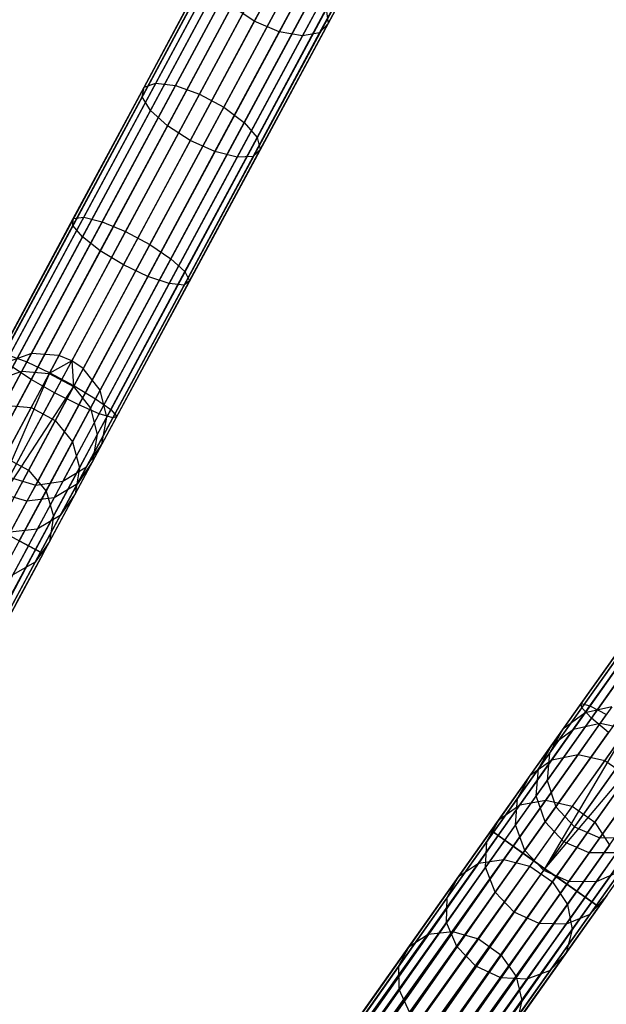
# Model space of a CAD drawing. Extents: x -102 to 102, y -101 to 102.
# Tile 466 of 481: x 38.68 to 47.52, y 63.78 to 78.64. Entities that reach past the tile are written whole.
import ezdxf

# ---------------------------------------------------------------- set-up
doc = ezdxf.new("R2010")
doc.units = 0
doc.header["$LTSCALE"] = 25.4
doc.layers.get('0').update_dxf_attribs({"linetype": 'CONTINUOUS'})

# ---------------------------------------------------------------- blocks, each defined once
blk = doc.blocks.new('NL2500011659_STL')
at = {"color": 0}
for p, q in [((47.459, 89.619, -28.952), (38.857, 73.602, -288.952)), ((47.459, 89.619, -28.952), (38.857, 73.602, -288.952)), ((47.068, 89.479, -28.93), (38.466, 73.462, -288.93)), ((47.068, 89.479, -28.93), (38.466, 73.462, -288.93)), ((47.873, 89.588, -28.963), (39.272, 73.571, -288.963)), ((47.873, 89.588, -28.963), (39.272, 73.571, -288.963)), ((48.067, 89.509, -28.965), (39.465, 73.492, -288.965)), ((48.067, 89.509, -28.965), (39.465, 73.492, -288.965)), ((48.239, 89.392, -28.963), (39.638, 73.374, -288.963)), ((48.239, 89.392, -28.963), (39.638, 73.374, -288.963)), ((46.768, 89.193, -28.902), (38.167, 73.175, -288.902)), ((46.768, 89.193, -28.902), (38.167, 73.175, -288.902)), ((48.494, 89.063, -28.952), (39.893, 73.046, -288.952)), ((48.494, 89.063, -28.952), (39.893, 73.046, -288.952)), ((46.611, 88.809, -28.874), (38.01, 72.791, -288.874)), ((46.611, 88.809, -28.874), (38.01, 72.791, -288.874)), ((48.594, 88.66, -28.93), (39.992, 72.642, -288.93)), ((48.594, 88.66, -28.93), (39.992, 72.642, -288.93)), ((46.624, 88.394, -28.848), (38.023, 72.376, -288.848)), ((46.624, 88.394, -28.848), (38.023, 72.376, -288.848)), ((48.52, 88.252, -28.902), (39.919, 72.234, -288.902)), ((48.52, 88.252, -28.902), (39.919, 72.234, -288.902)), ((46.805, 88.02, -28.831), (38.204, 72.002, -288.831)), ((46.805, 88.02, -28.831), (38.204, 72.002, -288.831)), ((48.287, 87.909, -28.874), (39.685, 71.891, -288.874)), ((48.287, 87.909, -28.874), (39.685, 71.891, -288.874)), ((47.123, 87.751, -28.825), (38.521, 71.734, -288.825)), ((47.123, 87.751, -28.825), (38.521, 71.734, -288.825)), ((47.934, 87.691, -28.848), (39.332, 71.673, -288.848)), ((47.934, 87.691, -28.848), (39.332, 71.673, -288.848)), ((47.522, 87.635, -28.831), (38.921, 71.617, -288.831)), ((47.522, 87.635, -28.831), (38.921, 71.617, -288.831)), ((57.708, 83.019, -28.93), (47.203, 68.18, -288.93)), ((57.708, 83.019, -28.93), (47.203, 68.18, -288.93)), ((57.375, 82.771, -28.902), (46.87, 67.932, -288.902)), ((57.375, 82.771, -28.902), (46.87, 67.932, -288.902)), ((57.172, 82.409, -28.874), (46.668, 67.57, -288.874)), ((57.172, 82.409, -28.874), (46.668, 67.57, -288.874)), ((57.134, 81.996, -28.848), (46.63, 67.157, -288.848)), ((57.134, 81.996, -28.848), (46.63, 67.157, -288.848)), ((57.268, 81.603, -28.831), (46.763, 66.763, -288.831)), ((57.268, 81.603, -28.831), (46.763, 66.763, -288.831)), ((57.55, 81.297, -28.825), (47.046, 66.458, -288.825)), ((57.55, 81.297, -28.825), (47.046, 66.458, -288.825)), ((57.932, 81.133, -28.831), (47.427, 66.293, -288.831)), ((57.932, 81.133, -28.831), (47.427, 66.293, -288.831)), ((43.126, 80.309, -11.669), (42.217, 78.615, -10.549)), ((43.126, 80.309, -11.669), (42.217, 78.615, -10.549)), ((43.329, 78.584, -9.564), (44.292, 80.377, -10.749)), ((43.329, 78.584, -9.564), (44.292, 80.377, -10.749)), ((42.593, 78.457, -10.472), (43.507, 80.159, -11.597)), ((42.593, 78.457, -10.472), (43.507, 80.159, -11.597)), ((42.942, 78.395, -10.254), (43.868, 80.119, -11.394)), ((42.942, 78.395, -10.254), (43.868, 80.119, -11.394)), ((43.202, 78.44, -9.933), (44.145, 80.196, -11.094)), ((43.202, 78.44, -9.933), (44.145, 80.196, -11.094)), ((40.555, 77.623, -8.625), (41.577, 79.525, -9.564)), ((40.555, 77.623, -8.625), (41.577, 79.525, -9.564)), ((40.733, 77.682, -8.254), (41.774, 79.622, -9.211)), ((40.733, 77.682, -8.254), (41.774, 79.622, -9.211)), ((41.028, 77.644, -7.964), (42.085, 79.613, -8.936)), ((41.028, 77.644, -7.964), (42.085, 79.613, -8.936)), ((41.39, 77.516, -7.805), (42.456, 79.501, -8.785)), ((41.39, 77.516, -7.805), (42.456, 79.501, -8.785)), ((40.526, 77.477, -9.013), (41.526, 79.34, -9.933)), ((40.526, 77.477, -9.013), (41.526, 79.34, -9.933)), ((41.757, 77.319, -7.805), (42.823, 79.304, -8.785)), ((41.757, 77.319, -7.805), (42.823, 79.304, -8.785)), ((40.65, 77.269, -9.351), (41.633, 79.098, -10.254)), ((40.65, 77.269, -9.351), (41.633, 79.098, -10.254)), ((42.064, 77.088, -7.964), (43.121, 79.057, -8.936)), ((42.064, 77.088, -7.964), (43.121, 79.057, -8.936)), ((40.907, 77.036, -9.581), (41.877, 78.842, -10.472)), ((40.907, 77.036, -9.581), (41.877, 78.842, -10.472)), ((42.217, 78.615, -10.549), (41.877, 78.842, -10.472)), ((42.217, 78.615, -10.549), (41.877, 78.842, -10.472)), ((42.259, 76.863, -8.254), (43.3, 78.803, -9.211)), ((42.259, 76.863, -8.254), (43.3, 78.803, -9.211)), ((43.3, 78.803, -9.211), (43.329, 78.584, -9.564)), ((43.3, 78.803, -9.211), (43.329, 78.584, -9.564)), ((42.217, 78.615, -10.549), (41.251, 76.817, -9.662)), ((42.217, 78.615, -10.549), (41.251, 76.817, -9.662)), ((42.593, 78.457, -10.472), (42.217, 78.615, -10.549)), ((42.593, 78.457, -10.472), (42.217, 78.615, -10.549)), ((41.624, 76.651, -9.581), (42.593, 78.457, -10.472)), ((41.624, 76.651, -9.581), (42.593, 78.457, -10.472)), ((42.307, 76.682, -8.625), (43.329, 78.584, -9.564)), ((42.307, 76.682, -8.625), (43.329, 78.584, -9.564)), ((42.942, 78.395, -10.254), (42.593, 78.457, -10.472)), ((42.942, 78.395, -10.254), (42.593, 78.457, -10.472)), ((43.329, 78.584, -9.564), (43.202, 78.44, -9.933)), ((43.329, 78.584, -9.564), (43.202, 78.44, -9.933)), ((41.96, 76.566, -9.351), (42.942, 78.395, -10.254)), ((41.96, 76.566, -9.351), (42.942, 78.395, -10.254)), ((42.202, 76.577, -9.013), (43.202, 78.44, -9.933)), ((42.202, 76.577, -9.013), (43.202, 78.44, -9.933)), ((43.202, 78.44, -9.933), (42.942, 78.395, -10.254)), ((43.202, 78.44, -9.933), (42.942, 78.395, -10.254)), ((39.488, 75.637, -7.945), (40.555, 77.623, -8.625)), ((39.488, 75.637, -7.945), (40.555, 77.623, -8.625)), ((39.645, 75.657, -7.56), (40.733, 77.682, -8.254)), ((39.645, 75.657, -7.56), (40.733, 77.682, -8.254)), ((39.924, 75.589, -7.26), (41.028, 77.644, -7.964)), ((39.924, 75.589, -7.26), (41.028, 77.644, -7.964)), ((40.526, 77.477, -9.013), (40.555, 77.623, -8.625)), ((40.526, 77.477, -9.013), (40.555, 77.623, -8.625)), ((40.555, 77.623, -8.625), (40.733, 77.682, -8.254)), ((40.555, 77.623, -8.625), (40.733, 77.682, -8.254)), ((40.733, 77.682, -8.254), (41.028, 77.644, -7.964)), ((40.733, 77.682, -8.254), (41.028, 77.644, -7.964)), ((41.028, 77.644, -7.964), (41.39, 77.516, -7.805)), ((41.028, 77.644, -7.964), (41.39, 77.516, -7.805)), ((39.481, 75.532, -8.347), (40.526, 77.477, -9.013)), ((39.481, 75.532, -8.347), (40.526, 77.477, -9.013)), ((40.277, 75.443, -7.095), (41.39, 77.516, -7.805)), ((40.277, 75.443, -7.095), (41.39, 77.516, -7.805)), ((40.65, 77.269, -9.351), (40.526, 77.477, -9.013)), ((40.65, 77.269, -9.351), (40.526, 77.477, -9.013)), ((41.39, 77.516, -7.805), (41.757, 77.319, -7.805)), ((41.39, 77.516, -7.805), (41.757, 77.319, -7.805)), ((39.625, 75.36, -8.698), (40.65, 77.269, -9.351)), ((39.625, 75.36, -8.698), (40.65, 77.269, -9.351)), ((40.644, 75.247, -7.095), (41.757, 77.319, -7.805)), ((40.644, 75.247, -7.095), (41.757, 77.319, -7.805)), ((40.907, 77.036, -9.581), (40.65, 77.269, -9.351)), ((40.907, 77.036, -9.581), (40.65, 77.269, -9.351)), ((41.757, 77.319, -7.805), (42.064, 77.088, -7.964)), ((41.757, 77.319, -7.805), (42.064, 77.088, -7.964)), ((39.894, 75.15, -8.935), (40.907, 77.036, -9.581)), ((39.894, 75.15, -8.935), (40.907, 77.036, -9.581)), ((41.251, 76.817, -9.662), (40.907, 77.036, -9.581)), ((41.251, 76.817, -9.662), (40.907, 77.036, -9.581)), ((40.96, 75.032, -7.26), (42.064, 77.088, -7.964)), ((40.96, 75.032, -7.26), (42.064, 77.088, -7.964)), ((42.064, 77.088, -7.964), (42.259, 76.863, -8.254)), ((42.064, 77.088, -7.964), (42.259, 76.863, -8.254)), ((41.171, 74.838, -7.56), (42.259, 76.863, -8.254)), ((41.171, 74.838, -7.56), (42.259, 76.863, -8.254)), ((42.259, 76.863, -8.254), (42.307, 76.682, -8.625)), ((42.259, 76.863, -8.254), (42.307, 76.682, -8.625)), ((41.251, 76.817, -9.662), (40.243, 74.94, -9.019)), ((41.251, 76.817, -9.662), (40.243, 74.94, -9.019)), ((41.241, 74.696, -7.945), (42.307, 76.682, -8.625)), ((41.241, 74.696, -7.945), (42.307, 76.682, -8.625)), ((41.624, 76.651, -9.581), (41.251, 76.817, -9.662)), ((41.624, 76.651, -9.581), (41.251, 76.817, -9.662)), ((42.307, 76.682, -8.625), (42.202, 76.577, -9.013)), ((42.307, 76.682, -8.625), (42.202, 76.577, -9.013)), ((40.611, 74.766, -8.935), (41.624, 76.651, -9.581)), ((40.611, 74.766, -8.935), (41.624, 76.651, -9.581)), ((40.934, 74.656, -8.698), (41.96, 76.566, -9.351)), ((40.934, 74.656, -8.698), (41.96, 76.566, -9.351)), ((41.157, 74.632, -8.347), (42.202, 76.577, -9.013)), ((41.157, 74.632, -8.347), (42.202, 76.577, -9.013)), ((41.96, 76.566, -9.351), (41.624, 76.651, -9.581)), ((41.96, 76.566, -9.351), (41.624, 76.651, -9.581)), ((42.202, 76.577, -9.013), (41.96, 76.566, -9.351)), ((42.202, 76.577, -9.013), (41.96, 76.566, -9.351)), ((38.392, 73.594, -7.533), (39.488, 75.637, -7.945)), ((38.392, 73.594, -7.533), (39.488, 75.637, -7.945)), ((38.527, 73.574, -7.141), (39.645, 75.657, -7.56)), ((38.527, 73.574, -7.141), (39.645, 75.657, -7.56)), ((39.481, 75.532, -8.347), (39.488, 75.637, -7.945)), ((39.481, 75.532, -8.347), (39.488, 75.637, -7.945)), ((39.488, 75.637, -7.945), (39.645, 75.657, -7.56)), ((39.488, 75.637, -7.945), (39.645, 75.657, -7.56)), ((39.645, 75.657, -7.56), (39.924, 75.589, -7.26)), ((39.645, 75.657, -7.56), (39.924, 75.589, -7.26)), ((38.407, 73.531, -7.944), (39.481, 75.532, -8.347)), ((38.407, 73.531, -7.944), (39.481, 75.532, -8.347)), ((38.789, 73.475, -6.834), (39.924, 75.589, -7.26)), ((38.789, 73.475, -6.834), (39.924, 75.589, -7.26)), ((39.625, 75.36, -8.698), (39.481, 75.532, -8.347)), ((39.625, 75.36, -8.698), (39.481, 75.532, -8.347)), ((39.924, 75.589, -7.26), (40.277, 75.443, -7.095)), ((39.924, 75.589, -7.26), (40.277, 75.443, -7.095)), ((38.57, 73.396, -8.302), (39.625, 75.36, -8.698)), ((38.57, 73.396, -8.302), (39.625, 75.36, -8.698)), ((39.133, 73.312, -6.666), (40.277, 75.443, -7.095)), ((39.133, 73.312, -6.666), (40.277, 75.443, -7.095)), ((39.894, 75.15, -8.935), (39.625, 75.36, -8.698)), ((39.894, 75.15, -8.935), (39.625, 75.36, -8.698)), ((40.277, 75.443, -7.095), (40.644, 75.247, -7.095)), ((40.277, 75.443, -7.095), (40.644, 75.247, -7.095)), ((39.499, 73.115, -6.666), (40.644, 75.247, -7.095)), ((39.499, 73.115, -6.666), (40.644, 75.247, -7.095)), ((40.644, 75.247, -7.095), (40.96, 75.032, -7.26)), ((40.644, 75.247, -7.095), (40.96, 75.032, -7.26)), ((38.853, 73.211, -8.544), (39.894, 75.15, -8.935)), ((38.853, 73.211, -8.544), (39.894, 75.15, -8.935)), ((40.243, 74.94, -9.019), (39.894, 75.15, -8.935)), ((40.243, 74.94, -9.019), (39.894, 75.15, -8.935)), ((40.243, 74.94, -9.019), (39.207, 73.01, -8.63)), ((40.243, 74.94, -9.019), (39.207, 73.01, -8.63)), ((39.825, 72.918, -6.834), (40.96, 75.032, -7.26)), ((39.825, 72.918, -6.834), (40.96, 75.032, -7.26)), ((40.611, 74.766, -8.935), (40.243, 74.94, -9.019)), ((40.611, 74.766, -8.935), (40.243, 74.94, -9.019)), ((40.96, 75.032, -7.26), (41.171, 74.838, -7.56)), ((40.96, 75.032, -7.26), (41.171, 74.838, -7.56)), ((39.57, 72.827, -8.544), (40.611, 74.766, -8.935)), ((39.57, 72.827, -8.544), (40.611, 74.766, -8.935)), ((40.053, 72.755, -7.141), (41.171, 74.838, -7.56)), ((40.053, 72.755, -7.141), (41.171, 74.838, -7.56)), ((40.934, 74.656, -8.698), (40.611, 74.766, -8.935)), ((40.934, 74.656, -8.698), (40.611, 74.766, -8.935)), ((41.171, 74.838, -7.56), (41.241, 74.696, -7.945)), ((41.171, 74.838, -7.56), (41.241, 74.696, -7.945)), ((39.88, 72.693, -8.302), (40.934, 74.656, -8.698)), ((39.88, 72.693, -8.302), (40.934, 74.656, -8.698)), ((40.083, 72.631, -7.944), (41.157, 74.632, -8.347)), ((40.083, 72.631, -7.944), (41.157, 74.632, -8.347)), ((40.144, 72.653, -7.533), (41.241, 74.696, -7.945)), ((40.144, 72.653, -7.533), (41.241, 74.696, -7.945)), ((41.157, 74.632, -8.347), (40.934, 74.656, -8.698)), ((41.157, 74.632, -8.347), (40.934, 74.656, -8.698)), ((41.241, 74.696, -7.945), (41.157, 74.632, -8.347)), ((41.241, 74.696, -7.945), (41.157, 74.632, -8.347)), ((38.857, 73.602, -288.952), (38.466, 73.462, -288.93)), ((38.857, 73.602, -288.952), (38.466, 73.462, -288.93)), ((38.527, 73.574, -7.141), (38.789, 73.475, -6.834)), ((38.527, 73.574, -7.141), (38.789, 73.475, -6.834)), ((38.857, 73.602, -288.952), (38.713, 73.333, -291.333)), ((38.857, 73.602, -288.952), (38.713, 73.333, -291.333)), ((39.272, 73.571, -288.963), (38.857, 73.602, -288.952)), ((39.272, 73.571, -288.963), (38.857, 73.602, -288.952)), ((39.272, 73.571, -288.963), (39.126, 73.299, -291.365)), ((39.272, 73.571, -288.963), (39.126, 73.299, -291.365)), ((39.465, 73.492, -288.965), (39.272, 73.571, -288.963)), ((39.465, 73.492, -288.965), (39.272, 73.571, -288.963)), ((37.638, 71.331, -6.691), (38.789, 73.475, -6.834)), ((37.638, 71.331, -6.691), (38.789, 73.475, -6.834)), ((38.789, 73.475, -6.834), (39.133, 73.312, -6.666)), ((38.789, 73.475, -6.834), (39.133, 73.312, -6.666)), ((39.465, 73.492, -288.965), (39.126, 73.299, -291.365)), ((39.465, 73.492, -288.965), (39.126, 73.299, -291.365)), ((39.638, 73.374, -288.963), (39.465, 73.492, -288.965)), ((39.465, 73.492, -288.965), (39.492, 73.103, -291.365)), ((39.465, 73.492, -288.965), (39.492, 73.103, -291.365)), ((39.638, 73.374, -288.963), (39.465, 73.492, -288.965)), ((37.973, 71.151, -6.522), (39.133, 73.312, -6.666)), ((37.973, 71.151, -6.522), (39.133, 73.312, -6.666)), ((38.156, 71.053, -6.5), (39.133, 73.312, -6.666)), ((38.156, 71.053, -6.5), (39.133, 73.312, -6.666)), ((38.324, 73.197, -291.276), (38.713, 73.333, -291.333)), ((38.324, 73.197, -291.276), (38.713, 73.333, -291.333)), ((38.713, 73.333, -291.333), (38.439, 72.824, -293.664)), ((38.713, 73.333, -291.333), (38.439, 72.824, -293.664)), ((38.853, 73.211, -8.544), (38.57, 73.396, -8.302)), ((38.853, 73.211, -8.544), (38.57, 73.396, -8.302)), ((38.713, 73.333, -291.333), (39.126, 73.299, -291.365)), ((38.713, 73.333, -291.333), (39.126, 73.299, -291.365)), ((39.126, 73.299, -291.365), (38.851, 72.786, -293.714)), ((39.126, 73.299, -291.365), (38.851, 72.786, -293.714)), ((39.126, 73.299, -291.365), (39.492, 73.103, -291.365)), ((39.126, 73.299, -291.365), (39.492, 73.103, -291.365)), ((39.133, 73.312, -6.666), (39.499, 73.115, -6.666)), ((39.133, 73.312, -6.666), (39.499, 73.115, -6.666)), ((39.638, 73.374, -288.963), (39.492, 73.103, -291.365)), ((39.638, 73.374, -288.963), (39.492, 73.103, -291.365)), ((39.893, 73.046, -288.952), (39.638, 73.374, -288.963)), ((39.893, 73.046, -288.952), (39.638, 73.374, -288.963)), ((37.797, 71.245, -8.414), (38.853, 73.211, -8.544)), ((37.797, 71.245, -8.414), (38.853, 73.211, -8.544)), ((38.156, 71.053, -6.5), (39.499, 73.115, -6.666)), ((38.156, 71.053, -6.5), (39.499, 73.115, -6.666)), ((38.339, 70.955, -6.522), (39.499, 73.115, -6.666)), ((38.339, 70.955, -6.522), (39.499, 73.115, -6.666)), ((39.207, 73.01, -8.63), (38.853, 73.211, -8.544)), ((39.207, 73.01, -8.63), (38.853, 73.211, -8.544)), ((39.499, 73.115, -6.666), (39.825, 72.918, -6.834)), ((39.499, 73.115, -6.666), (39.825, 72.918, -6.834)), ((38.156, 71.053, -8.5), (39.207, 73.01, -8.63)), ((38.156, 71.053, -8.5), (39.207, 73.01, -8.63)), ((39.57, 72.827, -8.544), (39.207, 73.01, -8.63)), ((39.57, 72.827, -8.544), (39.207, 73.01, -8.63)), ((39.492, 73.103, -291.365), (39.217, 72.589, -293.714)), ((39.492, 73.103, -291.365), (39.217, 72.589, -293.714)), ((39.492, 73.103, -291.365), (39.749, 72.776, -291.333)), ((39.492, 73.103, -291.365), (39.749, 72.776, -291.333)), ((39.893, 73.046, -288.952), (39.749, 72.776, -291.333)), ((39.893, 73.046, -288.952), (39.749, 72.776, -291.333)), ((39.992, 72.642, -288.93), (39.893, 73.046, -288.952)), ((39.992, 72.642, -288.93), (39.893, 73.046, -288.952)), ((38.439, 72.824, -293.664), (38.851, 72.786, -293.714)), ((38.439, 72.824, -293.664), (38.851, 72.786, -293.714)), ((38.514, 70.861, -8.414), (39.57, 72.827, -8.544)), ((38.514, 70.861, -8.414), (39.57, 72.827, -8.544)), ((38.674, 70.775, -6.691), (39.825, 72.918, -6.834)), ((38.674, 70.775, -6.691), (39.825, 72.918, -6.834)), ((39.88, 72.693, -8.302), (39.57, 72.827, -8.544)), ((39.88, 72.693, -8.302), (39.57, 72.827, -8.544)), ((39.825, 72.918, -6.834), (40.053, 72.755, -7.141)), ((39.825, 72.918, -6.834), (40.053, 72.755, -7.141)), ((38.851, 72.786, -293.714), (38.449, 72.038, -295.981)), ((38.851, 72.786, -293.714), (38.449, 72.038, -295.981)), ((38.811, 70.701, -8.169), (39.88, 72.693, -8.302)), ((38.811, 70.701, -8.169), (39.88, 72.693, -8.302)), ((38.851, 72.786, -293.714), (39.217, 72.589, -293.714)), ((38.851, 72.786, -293.714), (39.217, 72.589, -293.714)), ((38.919, 70.643, -7), (40.053, 72.755, -7.141)), ((38.919, 70.643, -7), (40.053, 72.755, -7.141)), ((39.749, 72.776, -291.333), (39.475, 72.267, -293.664)), ((39.749, 72.776, -291.333), (39.475, 72.267, -293.664)), ((39.749, 72.776, -291.333), (39.85, 72.377, -291.276)), ((39.749, 72.776, -291.333), (39.85, 72.377, -291.276)), ((40.083, 72.631, -7.944), (39.88, 72.693, -8.302)), ((40.083, 72.631, -7.944), (39.88, 72.693, -8.302)), ((40.053, 72.755, -7.141), (40.144, 72.653, -7.533)), ((40.053, 72.755, -7.141), (40.144, 72.653, -7.533)), ((39.217, 72.589, -293.714), (38.815, 71.841, -295.981)), ((39.217, 72.589, -293.714), (38.815, 71.841, -295.981)), ((38.994, 70.603, -7.809), (40.083, 72.631, -7.944)), ((38.994, 70.603, -7.809), (40.083, 72.631, -7.944)), ((39.032, 70.582, -7.395), (40.144, 72.653, -7.533)), ((39.032, 70.582, -7.395), (40.144, 72.653, -7.533)), ((39.217, 72.589, -293.714), (39.475, 72.267, -293.664)), ((39.217, 72.589, -293.714), (39.475, 72.267, -293.664)), ((39.992, 72.642, -288.93), (39.85, 72.377, -291.276)), ((39.992, 72.642, -288.93), (39.85, 72.377, -291.276)), ((39.919, 72.234, -288.902), (39.992, 72.642, -288.93)), ((39.919, 72.234, -288.902), (39.992, 72.642, -288.93)), ((40.144, 72.653, -7.533), (40.083, 72.631, -7.944)), ((40.144, 72.653, -7.533), (40.083, 72.631, -7.944)), ((39.85, 72.377, -291.276), (39.581, 71.876, -293.573)), ((39.85, 72.377, -291.276), (39.581, 71.876, -293.573)), ((39.85, 72.377, -291.276), (39.779, 71.974, -291.204)), ((39.85, 72.377, -291.276), (39.779, 71.974, -291.204)), ((39.475, 72.267, -293.664), (39.077, 71.525, -295.913)), ((39.475, 72.267, -293.664), (39.077, 71.525, -295.913)), ((39.475, 72.267, -293.664), (39.581, 71.876, -293.573)), ((39.475, 72.267, -293.664), (39.581, 71.876, -293.573)), ((39.685, 71.891, -288.874), (39.919, 72.234, -288.902)), ((39.685, 71.891, -288.874), (39.919, 72.234, -288.902)), ((39.919, 72.234, -288.902), (39.779, 71.974, -291.204)), ((39.919, 72.234, -288.902), (39.779, 71.974, -291.204)), ((38.449, 72.038, -295.981), (38.815, 71.841, -295.981)), ((38.449, 72.038, -295.981), (38.815, 71.841, -295.981)), ((39.779, 71.974, -291.204), (39.515, 71.482, -293.455)), ((39.779, 71.974, -291.204), (39.515, 71.482, -293.455)), ((39.779, 71.974, -291.204), (39.549, 71.636, -291.127)), ((39.779, 71.974, -291.204), (39.549, 71.636, -291.127)), ((38.815, 71.841, -295.981), (38.292, 70.868, -298.135)), ((38.815, 71.841, -295.981), (38.292, 70.868, -298.135)), ((38.815, 71.841, -295.981), (39.077, 71.525, -295.913)), ((38.815, 71.841, -295.981), (39.077, 71.525, -295.913)), ((39.581, 71.876, -293.573), (39.188, 71.145, -295.788)), ((39.581, 71.876, -293.573), (39.188, 71.145, -295.788)), ((39.332, 71.673, -288.848), (39.685, 71.891, -288.874)), ((39.332, 71.673, -288.848), (39.685, 71.891, -288.874)), ((39.581, 71.876, -293.573), (39.515, 71.482, -293.455)), ((39.581, 71.876, -293.573), (39.515, 71.482, -293.455)), ((39.685, 71.891, -288.874), (39.549, 71.636, -291.127)), ((39.685, 71.891, -288.874), (39.549, 71.636, -291.127)), ((38.521, 71.734, -288.825), (38.921, 71.617, -288.831)), ((38.521, 71.734, -288.825), (38.921, 71.617, -288.831)), ((38.921, 71.617, -288.831), (39.332, 71.673, -288.848)), ((38.921, 71.617, -288.831), (39.332, 71.673, -288.848)), ((39.332, 71.673, -288.848), (39.198, 71.423, -291.061)), ((39.332, 71.673, -288.848), (39.198, 71.423, -291.061)), ((39.549, 71.636, -291.127), (39.198, 71.423, -291.061)), ((39.549, 71.636, -291.127), (39.198, 71.423, -291.061)), ((39.549, 71.636, -291.127), (39.29, 71.155, -293.333)), ((39.549, 71.636, -291.127), (39.29, 71.155, -293.333)), ((38.788, 71.371, -291.016), (38.389, 71.488, -291)), ((38.788, 71.371, -291.016), (38.389, 71.488, -291)), ((39.077, 71.525, -295.913), (38.558, 70.56, -298.049)), ((39.077, 71.525, -295.913), (38.558, 70.56, -298.049)), ((38.921, 71.617, -288.831), (38.788, 71.371, -291.016)), ((38.921, 71.617, -288.831), (38.788, 71.371, -291.016)), ((39.077, 71.525, -295.913), (39.188, 71.145, -295.788)), ((39.077, 71.525, -295.913), (39.188, 71.145, -295.788)), ((39.515, 71.482, -293.455), (39.13, 70.765, -295.628)), ((39.515, 71.482, -293.455), (39.13, 70.765, -295.628)), ((39.515, 71.482, -293.455), (39.29, 71.155, -293.333)), ((39.515, 71.482, -293.455), (39.29, 71.155, -293.333)), ((38.788, 71.371, -291.016), (38.537, 70.904, -293.154)), ((38.788, 71.371, -291.016), (38.537, 70.904, -293.154)), ((39.198, 71.423, -291.061), (38.788, 71.371, -291.016)), ((39.198, 71.423, -291.061), (38.788, 71.371, -291.016)), ((39.198, 71.423, -291.061), (38.944, 70.95, -293.226)), ((39.198, 71.423, -291.061), (38.944, 70.95, -293.226)), ((39.188, 71.145, -295.788), (38.677, 70.193, -297.893)), ((39.188, 71.145, -295.788), (38.677, 70.193, -297.893)), ((39.29, 71.155, -293.333), (38.913, 70.452, -295.461)), ((39.29, 71.155, -293.333), (38.913, 70.452, -295.461)), ((39.29, 71.155, -293.333), (38.944, 70.95, -293.226)), ((39.29, 71.155, -293.333), (38.944, 70.95, -293.226)), ((39.188, 71.145, -295.788), (39.13, 70.765, -295.628)), ((39.188, 71.145, -295.788), (39.13, 70.765, -295.628)), ((38.944, 70.95, -293.226), (38.537, 70.904, -293.154)), ((38.944, 70.95, -293.226), (38.537, 70.904, -293.154)), ((38.944, 70.95, -293.226), (38.574, 70.261, -295.315)), ((38.944, 70.95, -293.226), (38.574, 70.261, -295.315)), ((38.514, 70.861, -8.414), (38.811, 70.701, -8.169)), ((38.514, 70.861, -8.414), (38.811, 70.701, -8.169)), ((39.13, 70.765, -295.628), (38.629, 69.832, -297.692)), ((39.13, 70.765, -295.628), (38.629, 69.832, -297.692)), ((38.919, 70.643, -7), (38.674, 70.775, -6.691)), ((38.919, 70.643, -7), (38.674, 70.775, -6.691)), ((39.13, 70.765, -295.628), (38.913, 70.452, -295.461)), ((39.13, 70.765, -295.628), (38.913, 70.452, -295.461)), ((38.811, 70.701, -8.169), (20.989, 37.842, -8.309)), ((38.811, 70.701, -8.169), (20.989, 37.842, -8.309)), ((21.126, 37.768, -8.169), (38.811, 70.701, -8.169)), ((21.126, 37.768, -8.169), (38.811, 70.701, -8.169)), ((21.126, 37.768, -6.831), (38.919, 70.643, -7)), ((21.126, 37.768, -6.831), (38.919, 70.643, -7)), ((21.234, 37.71, -8), (38.811, 70.701, -8.169)), ((21.234, 37.71, -8), (38.811, 70.701, -8.169)), ((21.234, 37.71, -7), (38.919, 70.643, -7)), ((21.234, 37.71, -7), (38.919, 70.643, -7)), ((38.994, 70.603, -7.809), (21.234, 37.71, -8)), ((38.994, 70.603, -7.809), (21.234, 37.71, -8)), ((38.919, 70.643, -7), (21.309, 37.67, -7.191)), ((38.919, 70.643, -7), (21.309, 37.67, -7.191)), ((21.309, 37.67, -7.809), (38.994, 70.603, -7.809)), ((21.309, 37.67, -7.809), (38.994, 70.603, -7.809)), ((21.309, 37.67, -7.191), (39.032, 70.582, -7.395)), ((21.309, 37.67, -7.191), (39.032, 70.582, -7.395)), ((21.347, 37.649, -7.605), (38.994, 70.603, -7.809)), ((21.347, 37.649, -7.605), (38.994, 70.603, -7.809)), ((39.032, 70.582, -7.395), (21.347, 37.649, -7.605)), ((21.347, 37.649, -7.395), (39.032, 70.582, -7.395)), ((39.032, 70.582, -7.395), (21.347, 37.649, -7.605)), ((21.347, 37.649, -7.395), (39.032, 70.582, -7.395)), ((38.811, 70.701, -8.169), (38.994, 70.603, -7.809)), ((38.811, 70.701, -8.169), (38.994, 70.603, -7.809)), ((39.032, 70.582, -7.395), (38.919, 70.643, -7)), ((39.032, 70.582, -7.395), (38.919, 70.643, -7)), ((38.994, 70.603, -7.809), (39.032, 70.582, -7.395)), ((38.994, 70.603, -7.809), (39.032, 70.582, -7.395)), ((38.913, 70.452, -295.461), (38.422, 69.539, -297.483)), ((38.913, 70.452, -295.461), (38.422, 69.539, -297.483)), ((38.913, 70.452, -295.461), (38.574, 70.261, -295.315)), ((38.913, 70.452, -295.461), (38.574, 70.261, -295.315)), ((47.145, 68.321, -7.533), (48.485, 70.213, -7.945)), ((47.145, 68.321, -7.533), (48.485, 70.213, -7.945)), ((47.277, 68.284, -7.141), (48.643, 70.213, -7.56)), ((47.277, 68.284, -7.141), (48.643, 70.213, -7.56)), ((47.153, 68.256, -7.944), (48.465, 70.109, -8.347)), ((47.153, 68.256, -7.944), (48.465, 70.109, -8.347)), ((47.298, 68.101, -8.302), (48.586, 69.921, -8.698)), ((47.298, 68.101, -8.302), (48.586, 69.921, -8.698)), ((45.787, 66.402, -7.395), (47.145, 68.321, -7.533)), ((45.787, 66.402, -7.395), (47.145, 68.321, -7.533)), ((45.823, 66.377, -7.809), (47.153, 68.256, -7.944)), ((45.823, 66.377, -7.809), (47.153, 68.256, -7.944)), ((45.892, 66.328, -7), (47.277, 68.284, -7.141)), ((45.892, 66.328, -7), (47.277, 68.284, -7.141)), ((47.153, 68.256, -7.944), (47.145, 68.321, -7.533)), ((47.145, 68.321, -7.533), (47.277, 68.284, -7.141)), ((47.153, 68.256, -7.944), (47.145, 68.321, -7.533)), ((47.145, 68.321, -7.533), (47.277, 68.284, -7.141)), ((47.298, 68.101, -8.302), (47.153, 68.256, -7.944)), ((47.298, 68.101, -8.302), (47.153, 68.256, -7.944)), ((47.608, 68.271, -288.952), (47.203, 68.18, -288.93)), ((47.608, 68.271, -288.952), (47.203, 68.18, -288.93)), ((47.277, 68.284, -7.141), (47.525, 68.153, -6.834)), ((47.277, 68.284, -7.141), (47.525, 68.153, -6.834)), ((47.608, 68.271, -288.952), (47.432, 68.021, -291.333)), ((47.608, 68.271, -288.952), (47.432, 68.021, -291.333)), ((45.993, 66.257, -8.169), (47.298, 68.101, -8.302)), ((45.993, 66.257, -8.169), (47.298, 68.101, -8.302)), ((46.119, 66.167, -6.691), (47.525, 68.153, -6.834)), ((46.119, 66.167, -6.691), (47.525, 68.153, -6.834)), ((47.203, 68.18, -288.93), (46.87, 67.932, -288.902)), ((47.203, 68.18, -288.93), (46.87, 67.932, -288.902)), ((47.203, 68.18, -288.93), (47.029, 67.934, -291.276)), ((47.203, 68.18, -288.93), (47.029, 67.934, -291.276)), ((47.556, 67.884, -8.544), (47.298, 68.101, -8.302)), ((47.556, 67.884, -8.544), (47.298, 68.101, -8.302)), ((46.429, 65.947, -6.522), (47.847, 67.949, -6.666)), ((46.429, 65.947, -6.522), (47.847, 67.949, -6.666)), ((46.599, 65.827, -6.5), (47.847, 67.949, -6.666)), ((46.599, 65.827, -6.5), (47.847, 67.949, -6.666)), ((46.87, 67.932, -288.902), (46.668, 67.57, -288.874)), ((46.87, 67.932, -288.902), (46.668, 67.57, -288.874)), ((46.7, 67.691, -291.204), (47.029, 67.934, -291.276)), ((46.7, 67.691, -291.204), (47.029, 67.934, -291.276)), ((46.87, 67.932, -288.902), (46.7, 67.691, -291.204)), ((46.87, 67.932, -288.902), (46.7, 67.691, -291.204)), ((47.029, 67.934, -291.276), (46.701, 67.47, -293.573)), ((47.029, 67.934, -291.276), (46.701, 67.47, -293.573)), ((47.029, 67.934, -291.276), (47.432, 68.021, -291.333)), ((47.029, 67.934, -291.276), (47.432, 68.021, -291.333)), ((47.432, 68.021, -291.333), (47.098, 67.55, -293.664)), ((47.432, 68.021, -291.333), (47.098, 67.55, -293.664)), ((47.432, 68.021, -291.333), (47.838, 67.938, -291.365)), ((47.432, 68.021, -291.333), (47.838, 67.938, -291.365)), ((47.838, 67.938, -291.365), (47.502, 67.462, -293.714)), ((47.838, 67.938, -291.365), (47.502, 67.462, -293.714)), ((46.267, 66.062, -8.414), (47.556, 67.884, -8.544)), ((46.267, 66.062, -8.414), (47.556, 67.884, -8.544)), ((46.7, 67.691, -291.204), (46.377, 67.236, -293.455)), ((46.7, 67.691, -291.204), (46.377, 67.236, -293.455)), ((46.501, 67.334, -291.127), (46.7, 67.691, -291.204)), ((46.501, 67.334, -291.127), (46.7, 67.691, -291.204)), ((46.599, 65.827, -6.5), (48.186, 67.709, -6.666)), ((46.599, 65.827, -6.5), (48.186, 67.709, -6.666)), ((46.599, 65.827, -8.5), (47.883, 67.641, -8.63)), ((46.599, 65.827, -8.5), (47.883, 67.641, -8.63)), ((46.769, 65.707, -6.522), (48.186, 67.709, -6.666)), ((46.769, 65.707, -6.522), (48.186, 67.709, -6.666)), ((46.701, 67.47, -293.573), (46.221, 66.792, -295.788)), ((46.701, 67.47, -293.573), (46.221, 66.792, -295.788)), ((46.377, 67.236, -293.455), (46.701, 67.47, -293.573)), ((46.377, 67.236, -293.455), (46.701, 67.47, -293.573)), ((46.668, 67.57, -288.874), (46.501, 67.334, -291.127)), ((46.668, 67.57, -288.874), (46.501, 67.334, -291.127)), ((47.098, 67.55, -293.664), (46.611, 66.862, -295.913)), ((47.098, 67.55, -293.664), (46.611, 66.862, -295.913)), ((46.668, 67.57, -288.874), (46.63, 67.157, -288.848)), ((46.668, 67.57, -288.874), (46.63, 67.157, -288.848)), ((46.701, 67.47, -293.573), (47.098, 67.55, -293.664)), ((46.701, 67.47, -293.573), (47.098, 67.55, -293.664)), ((47.502, 67.462, -293.714), (47.011, 66.769, -295.981)), ((47.502, 67.462, -293.714), (47.011, 66.769, -295.981)), ((47.079, 65.488, -6.691), (48.485, 67.474, -6.834)), ((47.079, 65.488, -6.691), (48.485, 67.474, -6.834)), ((47.098, 67.55, -293.664), (47.502, 67.462, -293.714)), ((47.098, 67.55, -293.664), (47.502, 67.462, -293.714)), ((47.502, 67.462, -293.714), (47.841, 67.222, -293.714)), ((47.502, 67.462, -293.714), (47.841, 67.222, -293.714)), ((46.501, 67.334, -291.127), (46.185, 66.888, -293.333)), ((46.501, 67.334, -291.127), (46.185, 66.888, -293.333)), ((46.466, 66.925, -291.061), (46.501, 67.334, -291.127)), ((46.466, 66.925, -291.061), (46.501, 67.334, -291.127)), ((46.931, 65.592, -8.414), (48.22, 67.414, -8.544)), ((46.931, 65.592, -8.414), (48.22, 67.414, -8.544)), ((46.377, 67.236, -293.455), (45.907, 66.571, -295.628)), ((46.377, 67.236, -293.455), (45.907, 66.571, -295.628)), ((46.185, 66.888, -293.333), (46.377, 67.236, -293.455)), ((46.185, 66.888, -293.333), (46.377, 67.236, -293.455)), ((47.206, 65.398, -8.169), (48.511, 67.243, -8.302)), ((47.206, 65.398, -8.169), (48.511, 67.243, -8.302)), ((47.306, 65.327, -7), (48.691, 67.283, -7.141)), ((47.306, 65.327, -7), (48.691, 67.283, -7.141)), ((47.841, 67.222, -293.714), (47.35, 66.529, -295.981)), ((47.841, 67.222, -293.714), (47.35, 66.529, -295.981)), ((47.411, 65.253, -7.395), (48.769, 67.171, -7.533)), ((47.411, 65.253, -7.395), (48.769, 67.171, -7.533)), ((46.63, 67.157, -288.848), (46.466, 66.925, -291.061)), ((46.63, 67.157, -288.848), (46.466, 66.925, -291.061)), ((46.63, 67.157, -288.848), (46.763, 66.763, -288.831)), ((46.63, 67.157, -288.848), (46.763, 66.763, -288.831)), ((47.375, 65.278, -7.809), (48.706, 67.157, -7.944)), ((47.375, 65.278, -7.809), (48.706, 67.157, -7.944)), ((46.185, 66.888, -293.333), (45.724, 66.237, -295.461)), ((46.185, 66.888, -293.333), (45.724, 66.237, -295.461)), ((46.466, 66.925, -291.061), (46.156, 66.487, -293.226)), ((46.466, 66.925, -291.061), (46.156, 66.487, -293.226)), ((46.156, 66.487, -293.226), (46.185, 66.888, -293.333)), ((46.156, 66.487, -293.226), (46.185, 66.888, -293.333)), ((46.602, 66.535, -291.016), (46.466, 66.925, -291.061)), ((46.602, 66.535, -291.016), (46.466, 66.925, -291.061)), ((46.221, 66.792, -295.788), (45.597, 65.911, -297.893)), ((46.221, 66.792, -295.788), (45.597, 65.911, -297.893)), ((45.907, 66.571, -295.628), (46.221, 66.792, -295.788)), ((45.907, 66.571, -295.628), (46.221, 66.792, -295.788)), ((46.611, 66.862, -295.913), (45.978, 65.968, -298.049)), ((46.611, 66.862, -295.913), (45.978, 65.968, -298.049)), ((46.221, 66.792, -295.788), (46.611, 66.862, -295.913)), ((46.221, 66.792, -295.788), (46.611, 66.862, -295.913)), ((47.011, 66.769, -295.981), (46.373, 65.867, -298.135)), ((47.011, 66.769, -295.981), (46.373, 65.867, -298.135)), ((46.763, 66.763, -288.831), (46.602, 66.535, -291.016)), ((46.763, 66.763, -288.831), (46.602, 66.535, -291.016)), ((46.611, 66.862, -295.913), (47.011, 66.769, -295.981)), ((46.611, 66.862, -295.913), (47.011, 66.769, -295.981)), ((46.763, 66.763, -288.831), (47.046, 66.458, -288.825)), ((46.763, 66.763, -288.831), (47.046, 66.458, -288.825)), ((47.011, 66.769, -295.981), (47.35, 66.529, -295.981)), ((47.011, 66.769, -295.981), (47.35, 66.529, -295.981)), ((45.907, 66.571, -295.628), (45.295, 65.707, -297.692)), ((45.907, 66.571, -295.628), (45.295, 65.707, -297.692)), ((45.724, 66.237, -295.461), (45.907, 66.571, -295.628)), ((45.724, 66.237, -295.461), (45.907, 66.571, -295.628)), ((46.156, 66.487, -293.226), (45.703, 65.848, -295.315)), ((46.156, 66.487, -293.226), (45.703, 65.848, -295.315)), ((46.295, 66.102, -293.154), (46.156, 66.487, -293.226)), ((46.295, 66.102, -293.154), (46.156, 66.487, -293.226)), ((46.602, 66.535, -291.016), (46.295, 66.102, -293.154)), ((46.602, 66.535, -291.016), (46.295, 66.102, -293.154)), ((46.884, 66.23, -291), (46.602, 66.535, -291.016)), ((46.884, 66.23, -291), (46.602, 66.535, -291.016)), ((47.35, 66.529, -295.981), (46.712, 65.627, -298.135)), ((47.35, 66.529, -295.981), (46.712, 65.627, -298.135)), ((47.046, 66.458, -288.825), (46.884, 66.23, -291)), ((47.046, 66.458, -288.825), (46.884, 66.23, -291)), ((47.046, 66.458, -288.825), (47.427, 66.293, -288.831)), ((47.046, 66.458, -288.825), (47.427, 66.293, -288.831)), ((47.35, 66.529, -295.981), (47.571, 66.183, -295.913)), ((47.35, 66.529, -295.981), (47.571, 66.183, -295.913)), ((24.19, 35.892, -7.395), (45.787, 66.402, -7.395)), ((24.19, 35.892, -7.605), (45.787, 66.402, -7.395)), ((24.19, 35.892, -7.605), (45.787, 66.402, -7.395)), ((24.19, 35.892, -7.395), (45.787, 66.402, -7.395)), ((45.823, 66.377, -7.809), (24.19, 35.892, -7.605)), ((45.823, 66.377, -7.809), (24.19, 35.892, -7.605)), ((45.787, 66.402, -7.395), (24.225, 35.867, -7.191)), ((45.787, 66.402, -7.395), (24.225, 35.867, -7.191)), ((24.225, 35.867, -7.809), (45.823, 66.377, -7.809)), ((24.225, 35.867, -7.809), (45.823, 66.377, -7.809)), ((24.225, 35.867, -7.191), (45.892, 66.328, -7)), ((24.225, 35.867, -7.191), (45.892, 66.328, -7)), ((24.294, 35.818, -8), (45.823, 66.377, -7.809)), ((24.294, 35.818, -8), (45.823, 66.377, -7.809)), ((24.294, 35.818, -7), (45.892, 66.328, -7)), ((24.294, 35.818, -7), (45.892, 66.328, -7)), ((45.892, 66.328, -7), (24.395, 35.747, -6.831)), ((45.892, 66.328, -7), (24.395, 35.747, -6.831)), ((45.892, 66.328, -7), (45.787, 66.402, -7.395)), ((45.787, 66.402, -7.395), (45.823, 66.377, -7.809)), ((45.787, 66.402, -7.395), (45.823, 66.377, -7.809)), ((45.892, 66.328, -7), (45.787, 66.402, -7.395)), ((45.823, 66.377, -7.809), (45.993, 66.257, -8.169)), ((45.823, 66.377, -7.809), (45.993, 66.257, -8.169)), ((46.119, 66.167, -6.691), (45.892, 66.328, -7)), ((46.119, 66.167, -6.691), (45.892, 66.328, -7)), ((47.427, 66.293, -288.831), (47.265, 66.065, -291.016)), ((47.427, 66.293, -288.831), (47.265, 66.065, -291.016)), ((47.427, 66.293, -288.831), (47.843, 66.298, -288.848)), ((47.427, 66.293, -288.831), (47.843, 66.298, -288.848)), ((45.993, 66.257, -8.169), (24.294, 35.818, -8)), ((45.993, 66.257, -8.169), (24.294, 35.818, -8)), ((24.395, 35.747, -8.169), (45.993, 66.257, -8.169)), ((24.395, 35.747, -8.169), (45.993, 66.257, -8.169)), ((24.395, 35.747, -6.831), (46.119, 66.167, -6.691)), ((24.395, 35.747, -6.831), (46.119, 66.167, -6.691)), ((24.522, 35.657, -8.309), (45.993, 66.257, -8.169)), ((24.522, 35.657, -8.309), (45.993, 66.257, -8.169)), ((24.522, 35.657, -6.691), (46.119, 66.167, -6.691)), ((24.522, 35.657, -6.691), (46.119, 66.167, -6.691)), ((46.119, 66.167, -6.691), (24.669, 35.552, -6.586)), ((46.119, 66.167, -6.691), (24.669, 35.552, -6.586)), ((45.724, 66.237, -295.461), (45.125, 65.391, -297.483)), ((45.724, 66.237, -295.461), (45.125, 65.391, -297.483)), ((45.703, 65.848, -295.315), (45.724, 66.237, -295.461)), ((45.703, 65.848, -295.315), (45.724, 66.237, -295.461)), ((45.993, 66.257, -8.169), (46.267, 66.062, -8.414)), ((45.993, 66.257, -8.169), (46.267, 66.062, -8.414)), ((46.429, 65.947, -6.522), (46.119, 66.167, -6.691)), ((46.429, 65.947, -6.522), (46.119, 66.167, -6.691)), ((46.58, 65.8, -293.128), (46.884, 66.23, -291)), ((46.58, 65.8, -293.128), (46.884, 66.23, -291)), ((47.265, 66.065, -291.016), (46.884, 66.23, -291)), ((47.265, 66.065, -291.016), (46.884, 66.23, -291)), ((47.571, 66.183, -295.913), (46.938, 65.288, -298.049)), ((47.571, 66.183, -295.913), (46.938, 65.288, -298.049)), ((46.267, 66.062, -8.414), (24.522, 35.657, -8.309)), ((46.267, 66.062, -8.414), (24.522, 35.657, -8.309)), ((24.669, 35.552, -8.414), (46.267, 66.062, -8.414)), ((24.669, 35.552, -8.414), (46.267, 66.062, -8.414)), ((24.832, 35.437, -8.478), (46.267, 66.062, -8.414)), ((24.832, 35.437, -8.478), (46.267, 66.062, -8.414)), ((46.295, 66.102, -293.154), (45.849, 65.472, -295.216)), ((46.295, 66.102, -293.154), (45.849, 65.472, -295.216)), ((46.267, 66.062, -8.414), (46.599, 65.827, -8.5)), ((46.267, 66.062, -8.414), (46.599, 65.827, -8.5)), ((46.58, 65.8, -293.128), (46.295, 66.102, -293.154)), ((46.58, 65.8, -293.128), (46.295, 66.102, -293.154)), ((47.265, 66.065, -291.016), (46.959, 65.632, -293.154)), ((47.265, 66.065, -291.016), (46.959, 65.632, -293.154)), ((47.679, 66.067, -291.061), (47.265, 66.065, -291.016)), ((47.679, 66.067, -291.061), (47.265, 66.065, -291.016)), ((47.679, 66.067, -291.061), (47.369, 65.628, -293.226)), ((47.679, 66.067, -291.061), (47.369, 65.628, -293.226)), ((24.669, 35.552, -6.586), (46.429, 65.947, -6.522)), ((24.669, 35.552, -6.586), (46.429, 65.947, -6.522)), ((24.832, 35.437, -6.522), (46.429, 65.947, -6.522)), ((24.832, 35.437, -6.522), (46.429, 65.947, -6.522)), ((24.832, 35.437, -8.478), (46.599, 65.827, -8.5)), ((24.832, 35.437, -8.478), (46.599, 65.827, -8.5)), ((25.001, 35.317, -6.5), (46.599, 65.827, -6.5)), ((25.001, 35.317, -6.5), (46.599, 65.827, -6.5)), ((25.001, 35.317, -8.5), (46.599, 65.827, -8.5)), ((25.001, 35.317, -8.5), (46.599, 65.827, -8.5)), ((25.171, 35.197, -8.478), (46.599, 65.827, -8.5)), ((25.171, 35.197, -8.478), (46.599, 65.827, -8.5)), ((45.597, 65.911, -297.893), (44.837, 64.838, -299.859)), ((45.597, 65.911, -297.893), (44.837, 64.838, -299.859)), ((45.703, 65.848, -295.315), (45.115, 65.017, -297.3)), ((45.703, 65.848, -295.315), (45.115, 65.017, -297.3)), ((45.978, 65.968, -298.049), (45.207, 64.878, -300.045)), ((45.978, 65.968, -298.049), (45.207, 64.878, -300.045)), ((45.295, 65.707, -297.692), (45.597, 65.911, -297.893)), ((45.295, 65.707, -297.692), (45.597, 65.911, -297.893)), ((46.373, 65.867, -298.135), (45.595, 64.769, -300.147)), ((46.373, 65.867, -298.135), (45.595, 64.769, -300.147)), ((45.597, 65.911, -297.893), (45.978, 65.968, -298.049)), ((45.597, 65.911, -297.893), (45.978, 65.968, -298.049)), ((45.849, 65.472, -295.216), (45.703, 65.848, -295.315)), ((45.849, 65.472, -295.216), (45.703, 65.848, -295.315)), ((45.978, 65.968, -298.049), (46.373, 65.867, -298.135)), ((45.978, 65.968, -298.049), (46.373, 65.867, -298.135)), ((46.373, 65.867, -298.135), (46.712, 65.627, -298.135)), ((46.373, 65.867, -298.135), (46.712, 65.627, -298.135)), ((46.599, 65.827, -6.5), (46.429, 65.947, -6.522)), ((46.599, 65.827, -6.5), (46.429, 65.947, -6.522)), ((46.599, 65.827, -8.5), (46.931, 65.592, -8.414)), ((46.769, 65.707, -6.522), (46.599, 65.827, -6.5)), ((46.769, 65.707, -6.522), (46.599, 65.827, -6.5)), ((46.599, 65.827, -8.5), (46.931, 65.592, -8.414)), ((25.171, 35.197, -6.522), (46.769, 65.707, -6.522)), ((25.171, 35.197, -6.522), (46.769, 65.707, -6.522)), ((46.769, 65.707, -6.522), (25.333, 35.082, -6.586)), ((46.769, 65.707, -6.522), (25.333, 35.082, -6.586)), ((45.295, 65.707, -297.692), (44.55, 64.654, -299.621)), ((45.295, 65.707, -297.692), (44.55, 64.654, -299.621)), ((45.125, 65.391, -297.483), (45.295, 65.707, -297.692)), ((45.125, 65.391, -297.483), (45.295, 65.707, -297.692)), ((46.135, 65.172, -295.181), (46.58, 65.8, -293.128)), ((46.135, 65.172, -295.181), (46.58, 65.8, -293.128)), ((46.959, 65.632, -293.154), (46.58, 65.8, -293.128)), ((46.959, 65.632, -293.154), (46.58, 65.8, -293.128)), ((47.079, 65.488, -6.691), (46.769, 65.707, -6.522)), ((47.079, 65.488, -6.691), (46.769, 65.707, -6.522)), ((47.635, 65.791, -295.788), (47.011, 64.91, -297.893)), ((47.635, 65.791, -295.788), (47.011, 64.91, -297.893)), ((47.737, 65.789, -293.333), (47.277, 65.138, -295.461)), ((47.737, 65.789, -293.333), (47.277, 65.138, -295.461)), ((47.737, 65.789, -293.333), (47.369, 65.628, -293.226)), ((47.737, 65.789, -293.333), (47.369, 65.628, -293.226)), ((46.931, 65.592, -8.414), (25.171, 35.197, -8.478)), ((46.931, 65.592, -8.414), (25.171, 35.197, -8.478)), ((25.333, 35.082, -8.414), (46.931, 65.592, -8.414)), ((25.333, 35.082, -8.414), (46.931, 65.592, -8.414)), ((25.481, 34.978, -8.309), (46.931, 65.592, -8.414)), ((25.481, 34.978, -8.309), (46.931, 65.592, -8.414)), ((46.712, 65.627, -298.135), (45.934, 64.529, -300.147)), ((46.712, 65.627, -298.135), (45.934, 64.529, -300.147)), ((46.959, 65.632, -293.154), (46.513, 65.002, -295.216)), ((46.959, 65.632, -293.154), (46.513, 65.002, -295.216)), ((46.712, 65.627, -298.135), (46.938, 65.288, -298.049)), ((46.712, 65.627, -298.135), (46.938, 65.288, -298.049)), ((47.369, 65.628, -293.226), (46.917, 64.99, -295.315)), ((47.369, 65.628, -293.226), (46.917, 64.99, -295.315)), ((46.931, 65.592, -8.414), (47.206, 65.398, -8.169)), ((46.931, 65.592, -8.414), (47.206, 65.398, -8.169)), ((47.369, 65.628, -293.226), (46.959, 65.632, -293.154)), ((47.369, 65.628, -293.226), (46.959, 65.632, -293.154)), ((25.333, 35.082, -6.586), (47.079, 65.488, -6.691)), ((25.333, 35.082, -6.586), (47.079, 65.488, -6.691)), ((25.481, 34.978, -6.691), (47.079, 65.488, -6.691)), ((25.481, 34.978, -6.691), (47.079, 65.488, -6.691)), ((47.206, 65.398, -8.169), (25.481, 34.978, -8.309)), ((47.206, 65.398, -8.169), (25.481, 34.978, -8.309)), ((47.079, 65.488, -6.691), (25.608, 34.888, -6.831)), ((47.079, 65.488, -6.691), (25.608, 34.888, -6.831)), ((25.608, 34.888, -8.169), (47.206, 65.398, -8.169)), ((25.608, 34.888, -8.169), (47.206, 65.398, -8.169)), ((25.708, 34.817, -8), (47.206, 65.398, -8.169)), ((25.708, 34.817, -8), (47.206, 65.398, -8.169)), ((45.125, 65.391, -297.483), (44.395, 64.36, -299.371)), ((45.125, 65.391, -297.483), (44.395, 64.36, -299.371)), ((45.115, 65.017, -297.3), (45.125, 65.391, -297.483)), ((45.115, 65.017, -297.3), (45.125, 65.391, -297.483)), ((45.849, 65.472, -295.216), (45.268, 64.651, -297.176)), ((45.849, 65.472, -295.216), (45.268, 64.651, -297.176)), ((46.135, 65.172, -295.181), (45.849, 65.472, -295.216)), ((46.135, 65.172, -295.181), (45.849, 65.472, -295.216)), ((47.531, 65.422, -295.628), (46.919, 64.558, -297.692)), ((47.531, 65.422, -295.628), (46.919, 64.558, -297.692)), ((47.306, 65.327, -7), (47.079, 65.488, -6.691)), ((47.306, 65.327, -7), (47.079, 65.488, -6.691)), ((47.206, 65.398, -8.169), (47.375, 65.278, -7.809)), ((47.206, 65.398, -8.169), (47.375, 65.278, -7.809)), ((47.531, 65.422, -295.628), (47.277, 65.138, -295.461)), ((47.531, 65.422, -295.628), (47.277, 65.138, -295.461)), ((25.608, 34.888, -6.831), (47.306, 65.327, -7)), ((25.608, 34.888, -6.831), (47.306, 65.327, -7)), ((25.708, 34.817, -7), (47.306, 65.327, -7)), ((25.708, 34.817, -7), (47.306, 65.327, -7)), ((47.375, 65.278, -7.809), (25.708, 34.817, -8)), ((47.375, 65.278, -7.809), (25.708, 34.817, -8)), ((47.306, 65.327, -7), (25.778, 34.768, -7.191)), ((47.306, 65.327, -7), (25.778, 34.768, -7.191)), ((25.778, 34.768, -7.809), (47.375, 65.278, -7.809)), ((25.778, 34.768, -7.809), (47.375, 65.278, -7.809)), ((25.778, 34.768, -7.191), (47.411, 65.253, -7.395)), ((25.778, 34.768, -7.191), (47.411, 65.253, -7.395)), ((25.813, 34.743, -7.605), (47.375, 65.278, -7.809)), ((25.813, 34.743, -7.605), (47.375, 65.278, -7.809)), ((47.411, 65.253, -7.395), (25.813, 34.743, -7.605)), ((25.813, 34.743, -7.395), (47.411, 65.253, -7.395)), ((47.411, 65.253, -7.395), (25.813, 34.743, -7.605)), ((25.813, 34.743, -7.395), (47.411, 65.253, -7.395)), ((46.938, 65.288, -298.049), (46.167, 64.199, -300.045)), ((46.938, 65.288, -298.049), (46.167, 64.199, -300.045)), ((46.938, 65.288, -298.049), (47.011, 64.91, -297.893)), ((46.938, 65.288, -298.049), (47.011, 64.91, -297.893)), ((47.411, 65.253, -7.395), (47.306, 65.327, -7)), ((47.411, 65.253, -7.395), (47.306, 65.327, -7)), ((47.375, 65.278, -7.809), (47.411, 65.253, -7.395)), ((47.375, 65.278, -7.809), (47.411, 65.253, -7.395)), ((45.557, 64.355, -297.132), (46.135, 65.172, -295.181)), ((45.557, 64.355, -297.132), (46.135, 65.172, -295.181)), ((46.513, 65.002, -295.216), (46.135, 65.172, -295.181)), ((46.513, 65.002, -295.216), (46.135, 65.172, -295.181)), ((47.277, 65.138, -295.461), (46.677, 64.292, -297.483)), ((47.277, 65.138, -295.461), (46.677, 64.292, -297.483)), ((47.277, 65.138, -295.461), (46.917, 64.99, -295.315)), ((47.277, 65.138, -295.461), (46.917, 64.99, -295.315)), ((45.115, 65.017, -297.3), (44.399, 64.005, -299.154)), ((45.115, 65.017, -297.3), (44.399, 64.005, -299.154)), ((45.268, 64.651, -297.176), (45.115, 65.017, -297.3)), ((45.268, 64.651, -297.176), (45.115, 65.017, -297.3)), ((46.513, 65.002, -295.216), (45.932, 64.181, -297.176)), ((46.513, 65.002, -295.216), (45.932, 64.181, -297.176)), ((46.917, 64.99, -295.315), (46.328, 64.159, -297.3)), ((46.917, 64.99, -295.315), (46.328, 64.159, -297.3)), ((46.917, 64.99, -295.315), (46.513, 65.002, -295.216)), ((46.917, 64.99, -295.315), (46.513, 65.002, -295.216)), ((44.837, 64.838, -299.859), (43.952, 63.587, -301.661)), ((44.837, 64.838, -299.859), (43.952, 63.587, -301.661)), ((45.207, 64.878, -300.045), (44.308, 63.608, -301.875)), ((45.207, 64.878, -300.045), (44.308, 63.608, -301.875)), ((44.55, 64.654, -299.621), (44.837, 64.838, -299.859)), ((44.55, 64.654, -299.621), (44.837, 64.838, -299.859)), ((44.837, 64.838, -299.859), (45.207, 64.878, -300.045)), ((44.837, 64.838, -299.859), (45.207, 64.878, -300.045)), ((45.207, 64.878, -300.045), (45.595, 64.769, -300.147)), ((45.207, 64.878, -300.045), (45.595, 64.769, -300.147)), ((47.011, 64.91, -297.893), (46.251, 63.837, -299.859)), ((47.011, 64.91, -297.893), (46.251, 63.837, -299.859)), ((47.011, 64.91, -297.893), (46.919, 64.558, -297.692)), ((47.011, 64.91, -297.893), (46.919, 64.558, -297.692)), ((44.55, 64.654, -299.621), (43.682, 63.428, -301.388)), ((44.55, 64.654, -299.621), (43.682, 63.428, -301.388)), ((44.395, 64.36, -299.371), (44.55, 64.654, -299.621)), ((44.395, 64.36, -299.371), (44.55, 64.654, -299.621)), ((45.268, 64.651, -297.176), (44.561, 63.652, -299.007)), ((45.268, 64.651, -297.176), (44.561, 63.652, -299.007)), ((45.595, 64.769, -300.147), (44.689, 63.489, -301.991)), ((45.595, 64.769, -300.147), (44.689, 63.489, -301.991)), ((45.557, 64.355, -297.132), (45.268, 64.651, -297.176)), ((45.557, 64.355, -297.132), (45.268, 64.651, -297.176)), ((45.595, 64.769, -300.147), (45.934, 64.529, -300.147)), ((45.595, 64.769, -300.147), (45.934, 64.529, -300.147)), ((45.934, 64.529, -300.147), (45.028, 63.248, -301.991)), ((45.934, 64.529, -300.147), (45.028, 63.248, -301.991)), ((45.934, 64.529, -300.147), (46.167, 64.199, -300.045)), ((45.934, 64.529, -300.147), (46.167, 64.199, -300.045)), ((46.919, 64.558, -297.692), (46.174, 63.505, -299.621)), ((46.919, 64.558, -297.692), (46.174, 63.505, -299.621)), ((46.919, 64.558, -297.692), (46.677, 64.292, -297.483)), ((46.919, 64.558, -297.692), (46.677, 64.292, -297.483)), ((44.395, 64.36, -299.371), (43.545, 63.158, -301.102)), ((44.395, 64.36, -299.371), (43.545, 63.158, -301.102)), ((44.399, 64.005, -299.154), (44.395, 64.36, -299.371)), ((44.399, 64.005, -299.154), (44.395, 64.36, -299.371)), ((44.853, 63.361, -298.955), (45.557, 64.355, -297.132)), ((44.853, 63.361, -298.955), (45.557, 64.355, -297.132)), ((45.932, 64.181, -297.176), (45.557, 64.355, -297.132)), ((45.932, 64.181, -297.176), (45.557, 64.355, -297.132)), ((46.167, 64.199, -300.045), (45.268, 62.929, -301.875)), ((46.167, 64.199, -300.045), (45.268, 62.929, -301.875)), ((46.677, 64.292, -297.483), (45.948, 63.261, -299.371)), ((46.677, 64.292, -297.483), (45.948, 63.261, -299.371)), ((46.167, 64.199, -300.045), (46.251, 63.837, -299.859)), ((46.167, 64.199, -300.045), (46.251, 63.837, -299.859)), ((46.677, 64.292, -297.483), (46.328, 64.159, -297.3)), ((46.677, 64.292, -297.483), (46.328, 64.159, -297.3)), ((45.932, 64.181, -297.176), (45.225, 63.182, -299.007)), ((45.932, 64.181, -297.176), (45.225, 63.182, -299.007)), ((46.328, 64.159, -297.3), (45.612, 63.147, -299.154)), ((46.328, 64.159, -297.3), (45.612, 63.147, -299.154)), ((46.328, 64.159, -297.3), (45.932, 64.181, -297.176)), ((46.328, 64.159, -297.3), (45.932, 64.181, -297.176)), ((44.399, 64.005, -299.154), (43.564, 62.826, -300.853)), ((44.399, 64.005, -299.154), (43.564, 62.826, -300.853)), ((44.561, 63.652, -299.007), (44.399, 64.005, -299.154)), ((44.561, 63.652, -299.007), (44.399, 64.005, -299.154)), ((46.251, 63.837, -299.859), (45.366, 62.586, -301.661)), ((46.251, 63.837, -299.859), (45.366, 62.586, -301.661)), ((46.251, 63.837, -299.859), (46.174, 63.505, -299.621)), ((46.251, 63.837, -299.859), (46.174, 63.505, -299.621))]:
    blk.add_line(p, q, dxfattribs=at)

msp = doc.modelspace()

# ---------------------------------------------------------------- block references
at = {"color": 0}
msp.add_blockref('NL2500011659_STL', (0, 0), dxfattribs=at)

doc.saveas('drawing.dxf')
